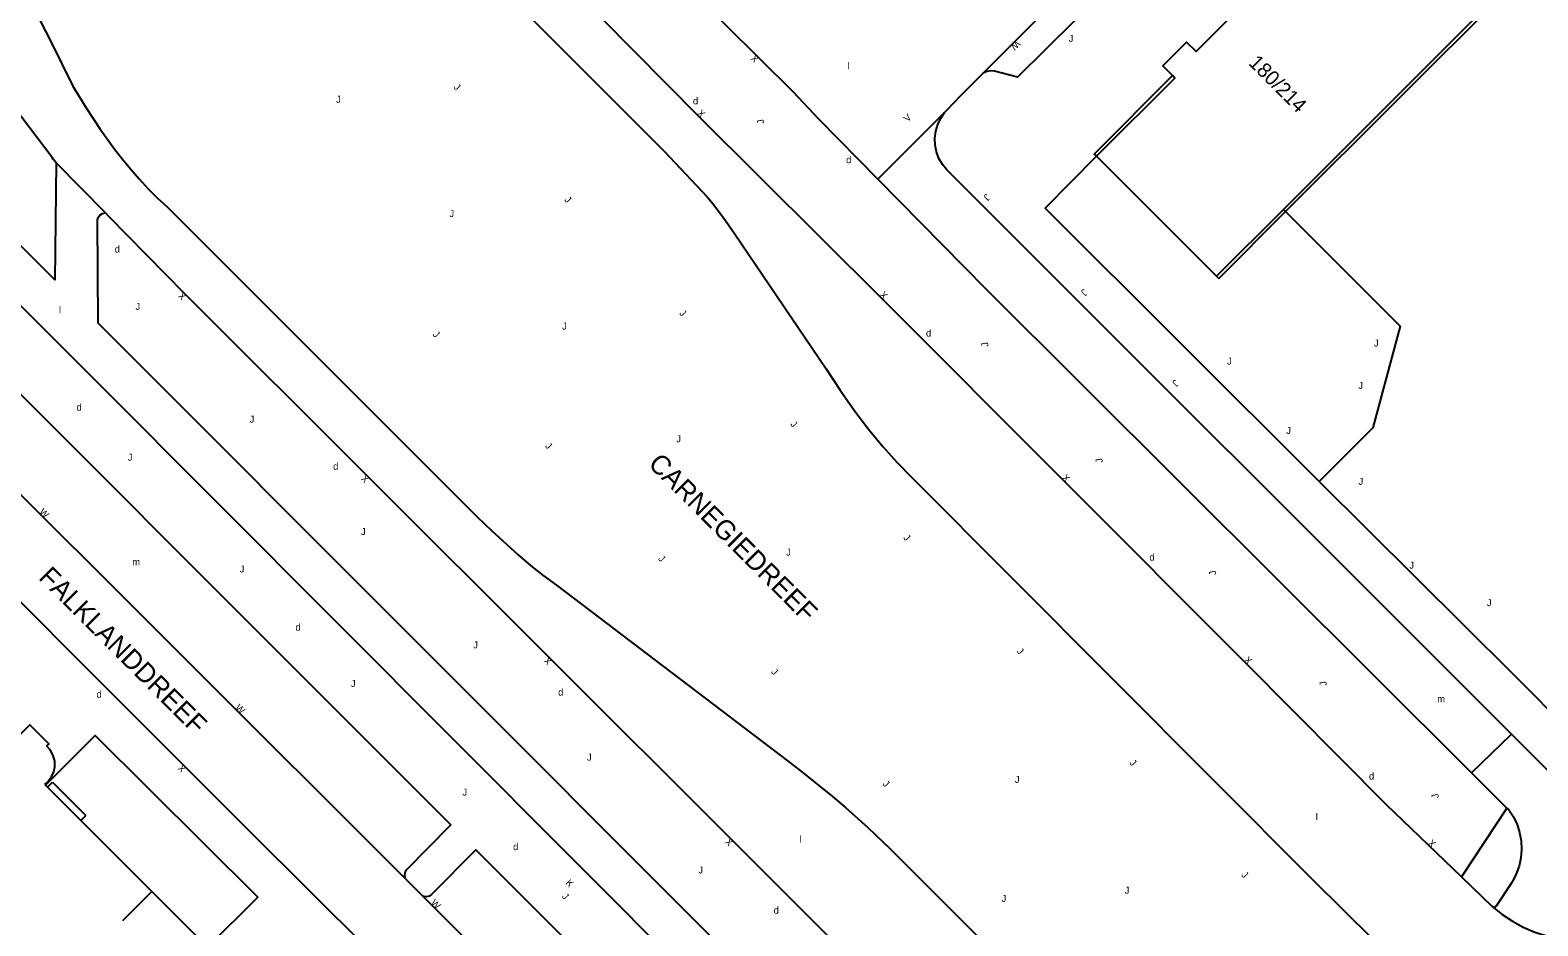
# Model space of a CAD drawing. Extents: x 134999 to 136502, y 457398 to 459002.
# Drawn here: x 135874 to 135982.5, y 458735.6 to 458800.1 of the extents above; entities that cross this region are included whole.
import ezdxf

# ---------------------------------------------------------------- set-up
doc = ezdxf.new("R2010")
doc.units = 0
for name, color, linetype in [('RI_DGTB_15', 7, 'Continuous'), ('RI_DGTB_19', 7, 'Continuous'), ('RI_DGTB_2', 7, 'Continuous'), ('RI_DGTB_29', 7, 'Continuous'), ('RI_DGTB_3', 7, 'Continuous'), ('RI_DGTB_30', 7, 'Continuous'), ('RI_DGTB_31', 7, 'Continuous'), ('RI_DGTB_35', 7, 'Continuous'), ('RI_DGTB_37', 7, 'Continuous'), ('RI_DGTB_43', 7, 'Continuous'), ('RI_DGTB_53', 7, 'Continuous'), ('RI_DGTB_54', 7, 'Continuous'), ('RI_DGTB_7', 7, 'Continuous')]:
    doc.layers.add(name, color=color, linetype=linetype)

msp = doc.modelspace()

# ---------------------------------------------------------------- linework, layer by layer
at = {"layer": 'RI_DGTB_15'}
msp.add_line((135882.73, 458738.108), (135880.609, 458735.987), dxfattribs=at)
at = {"layer": 'RI_DGTB_19'}
msp.add_line((135964.36, 458787.069), (135964.204, 458787.225), dxfattribs=at)
msp.add_lwpolyline([(135964.36, 458787.069), (135972.61, 458778.806), (135970.635, 458771.489), (135966.777, 458767.635)], dxfattribs=at)
at = {"layer": 'RI_DGTB_2'}
msp.add_lwpolyline([(135875.026, 458745.802), (135875.178, 458745.94), (135875.43, 458746.252), (135875.503, 458746.369), (135875.656, 458746.717), (135875.733, 458747.089), (135875.731, 458747.468), (135875.711, 458747.579), (135875.591, 458747.953), (135875.397, 458748.296), (135875.139, 458748.592)], dxfattribs=at)
at = {"layer": 'RI_DGTB_3'}
for p, q in [((135972.402, 458795.419), (135985.337, 458808.349)), ((135985.493, 458808.193), (135972.558, 458795.263)), ((135964.204, 458787.225), (135972.402, 458795.419)), ((135972.558, 458795.263), (135964.36, 458787.069)), ((135959.396, 458782.419), (135950.744, 458791.053)), ((135959.396, 458782.419), (135964.204, 458787.225)), ((135875.026, 458745.802), (135875.07, 458745.758)), ((135882.724, 458738.102), (135886.736, 458734.09))]:
    msp.add_line(p, q, dxfattribs=at)
for points in [[(135961.066, 458801.74), (135957.918, 458798.594), (135957.232, 458799.28), (135955.52, 458797.57), (135956.227, 458796.863)], [(135956.227, 458796.863), (135950.582, 458791.216), (135950.744, 458791.053)], [(135950.744, 458791.053), (135956.385, 458796.681), (135956.227, 458796.863)], [(135964.36, 458787.069), (135959.552, 458782.263), (135959.396, 458782.419)], [(135868.879, 458751.952), (135872.317, 458748.512), (135873.93, 458750.105), (135875.293, 458748.744), (135875.139, 458748.592)], [(135875.07, 458745.758), (135875.211, 458745.617)], [(135875.211, 458745.617), (135877.605, 458743.223)], [(135877.605, 458743.223), (135882.724, 458738.102)]]:
    msp.add_lwpolyline(points, dxfattribs=at)
at = {"layer": 'RI_DGTB_53'}
for p, q in [((135934.997, 458789.408), (135930.751, 458793.717)), ((135988.415, 458746.028), (135980.684, 458753.818)), ((135977.748, 458746.654), (135980.639, 458749.434)), ((135980.304, 458744.106), (135977.748, 458746.654)), ((135980.304, 458744.106), (135977.024, 458739.16)), ((135977.024, 458739.16), (135979.25, 458737.008))]:
    msp.add_line(p, q, dxfattribs=at)
for points in [[(135860.416, 458855.616), (135894.811, 458821.281), (135908.011, 458808.171), (135922.121, 458793.931), (135935.261, 458780.841), (135961.511, 458754.551), (135971.612, 458744.375), (135977.024, 458739.16)], [(135856.938, 458854.117), (135899.861, 458811.221), (135919.621, 458791.421), (135922.716, 458788.122), (135923.091, 458787.681), (135923.918, 458786.601), (135924.691, 458785.481), (135931.271, 458775.741), (135932.28, 458774.198), (135933.341, 458772.691), (135934.331, 458771.396), (135935.371, 458770.141), (135936.372, 458769.023), (135937.421, 458767.951), (135966.318, 458738.936), (135972.837, 458732.498)], [(135875.83, 458790.577), (135875.624, 458790.855), (135875.536, 458790.965), (135872.771, 458794.651), (135872.472, 458795.169), (135872.202, 458795.702), (135871.711, 458796.791), (135870.731, 458798.861), (135870.033, 458800.238), (135869.663, 458800.916), (135869.271, 458801.581), (135868.816, 458802.306), (135868.342, 458803.019), (135867.847, 458803.718), (135867.331, 458804.401), (135866.599, 458805.316), (135865.844, 458806.212), (135865.057, 458807.08), (135864.231, 458807.911), (135848.471, 458823.661), (135846.771, 458825.332), (135846.188, 458825.88)], [(135874.648, 458800.859), (135875.461, 458799.271), (135877.041, 458796.101), (135877.998, 458794.538), (135879.011, 458793.011), (135880.06, 458791.549), (135880.608, 458790.835), (135881.181, 458790.141), (135881.813, 458789.42), (135882.463, 458788.715), (135883.137, 458788.032), (135883.841, 458787.381), (135906.171, 458765.071), (135907.188, 458764.092), (135909.091, 458762.344), (135909.981, 458761.581), (135910.902, 458760.853), (135911.851, 458760.161), (135928.471, 458747.541), (135929.648, 458746.629), (135931.744, 458744.94), (135932.661, 458744.161), (135934.279, 458742.701), (135935.861, 458741.201), (135953.621, 458723.405)], [(135980.639, 458749.434), (135939.964, 458790.072), (135939.651, 458790.462), (135939.403, 458790.898), (135939.229, 458791.367), (135939.131, 458791.858), (135939.112, 458792.358), (135939.173, 458792.855), (135939.312, 458793.336), (135939.526, 458793.789), (135939.81, 458794.201), (135939.964, 458794.378)], [(135875.83, 458790.577), (135875.739, 458782.147), (135874.825, 458783.062)], [(135977.748, 458746.654), (135942.781, 458781.511), (135934.997, 458789.408)], [(135879.385, 458778.496), (135878.85, 458779.032), (135878.802, 458786.482), (135878.854, 458786.644), (135878.983, 458786.816), (135879.165, 458786.929), (135879.376, 458786.969)], [(135879.376, 458786.969), (135879.604, 458786.731), (135885.071, 458781.171), (135924.461, 458741.851), (135949.505, 458716.825), (135957.325, 458708.913)], [(135980.639, 458749.434), (135984.738, 458745.338), (135984.87, 458745.214), (135985.3, 458744.883), (135985.774, 458744.618), (135986.282, 458744.426), (135986.813, 458744.31), (135987.355, 458744.273), (135987.896, 458744.317), (135988.425, 458744.439), (135988.931, 458744.637), (135989.402, 458744.908)], [(135980.304, 458744.106), (135980.439, 458743.981), (135980.77, 458743.47), (135981.031, 458742.921), (135981.218, 458742.342), (135981.328, 458741.743), (135981.358, 458741.135), (135981.308, 458740.529), (135981.18, 458739.934), (135980.974, 458739.361), (135980.695, 458738.82), (135980.652, 458738.75), (135979.527, 458737.032), (135979.408, 458736.974), (135979.277, 458736.993), (135979.25, 458737.008)], [(135979.25, 458737.008), (135979.949, 458736.45), (135980.694, 458735.956), (135981.481, 458735.531), (135982.303, 458735.178), (135983.149, 458734.901)]]:
    msp.add_lwpolyline(points, dxfattribs=at)
at = {"layer": 'RI_DGTB_54'}
for p, q in [((135942.459, 458796.922), (135951.032, 458805.518)), ((135939.964, 458794.378), (135934.997, 458789.408)), ((135879.376, 458786.969), (135875.83, 458790.577)), ((135966.777, 458767.635), (135980.684, 458753.818)), ((135900.986, 458739.004), (135902.237, 458737.759))]:
    msp.add_line(p, q, dxfattribs=at)
for points in [[(135930.751, 458793.717), (135928.899, 458795.707), (135924.064, 458800.506), (135891.103, 458833.435), (135867.695, 458856.88)], [(135874.825, 458783.062), (135870.914, 458786.979), (135845.806, 458811.996), (135831.56, 458826.298)], [(135938.331, 458715.33), (135921.645, 458731.787), (135878.785, 458774.776), (135841.11, 458812.439), (135829.693, 458823.949)], [(135911.012, 458721.301), (135889.825, 458742.367), (135880.417, 458751.795), (135870.622, 458761.572), (135842.406, 458790.011), (135818.224, 458814.015)], [(135951.032, 458805.518), (135950.875, 458805.288), (135950.79, 458805.024), (135950.784, 458804.746), (135950.801, 458804.646), (135951.24, 458802.904), (135945.063, 458796.762), (135943.408, 458797.191), (135943.126, 458797.217), (135942.847, 458797.164), (135942.594, 458797.035), (135942.459, 458796.922)], [(135939.964, 458794.378), (135940.968, 458795.433), (135942.459, 458796.922)], [(135900.986, 458739.004), (135900.933, 458739.228), (135900.96, 458739.457), (135901.065, 458739.666), (135904.246, 458742.892), (135859.954, 458787.188), (135853.516, 458793.667), (135850.248, 458790.461), (135850.072, 458790.359), (135849.87, 458790.332), (135849.673, 458790.384), (135849.563, 458790.456)], [(135966.777, 458767.635), (135947.058, 458787.328), (135950.744, 458791.053)], [(135900.986, 458739.004), (135869.217, 458770.739), (135849.563, 458790.456)], [(135940.554, 458717.531), (135923.859, 458733.961), (135879.385, 458778.496)], [(135886.736, 458734.09), (135890.346, 458737.683), (135878.647, 458749.324), (135875.07, 458745.758)], [(135930.66, 458709.432), (135930.505, 458709.692), (135930.423, 458709.983), (135930.42, 458710.286), (135930.496, 458710.579), (135930.626, 458710.814), (135933.472, 458713.664), (135918.487, 458728.675), (135906.049, 458741.102), (135902.85, 458737.888), (135902.698, 458737.762), (135902.508, 458737.705), (135902.312, 458737.728), (135902.237, 458737.759)], [(135930.66, 458709.432), (135916.395, 458723.565), (135902.237, 458737.759)]]:
    msp.add_lwpolyline(points, dxfattribs=at)
at = {"layer": 'RI_DGTB_7'}
for p, q in [((135875.211, 458745.617), (135875.565, 458745.971)), ((135875.565, 458745.971), (135877.959, 458743.577)), ((135877.605, 458743.223), (135877.959, 458743.577))]:
    msp.add_line(p, q, dxfattribs=at)

# ---------------------------------------------------------------- texts
at = {"layer": 'RI_DGTB_29'}
for p in [(135921.691, 458794.792), (135880.051, 458784.122), (135938.471, 458778.072), (135895.781, 458768.472), (135954.561, 458761.932), (135911.981, 458752.202), (135970.371, 458746.162), (135927.501, 458736.502)]:
    msp.add_text('d', height=0.5, rotation=359.99973, dxfattribs=at).set_placement(p)
for p in [(135932.721, 458790.557), (135877.296, 458772.732), (135893.066, 458756.885), (135878.738, 458752.055), (135908.739, 458741.08)]:
    msp.add_text('d', height=0.5, dxfattribs=at).set_placement(p)
at = {"layer": 'RI_DGTB_30'}
for s, height, rotation, p in [('W', 0.5, 225.19336, (135944.966, 458799.44)), ('X', 0.5, 135.22714, (135926.479, 458798.109)), ('X', 0.5, 314.89111, (135921.945, 458794.109)), ('V', 0.5, 45.16432, (135937.153, 458793.49)), ('X', 0.5, 134.78869, (135885.248, 458780.993)), ('X', 0.5, 315.03113, (135935.086, 458781.019)), ('X', 0.499, 135.06433, (135898.427, 458767.845)), ('X', 0.5, 314.95434, (135948.226, 458767.86)), ('W', 0.5, 313.65567, (135874.575, 458765.405)), ('X', 0.5, 135.04263, (135911.577, 458754.725)), ('X', 0.5, 315.02942, (135961.336, 458754.729)), ('W', 0.5, 313.65567, (135888.681, 458751.3)), ('X', 0.5, 133.43316, (135885.225, 458746.969)), ('X', 0.5, 134.97961, (135924.638, 458741.675)), ('X', 0.499, 316.71282, (135974.562, 458741.531)), ('K', 0.5, 313.65567, (135912.477, 458738.682)), ('W', 0.5, 314.92715, (135902.761, 458737.23))]:
    msp.add_text(s, height=height, rotation=rotation, dxfattribs=at).set_placement(p)
at = {"layer": 'RI_DGTB_31'}
for p in [(135948.748, 458799.289), (135881.547, 458779.995), (135970.728, 458777.351), (135960.151, 458776.056), (135969.604, 458774.307), (135889.763, 458771.863), (135964.415, 458771.061), (135969.618, 458767.391), (135897.787, 458763.771), (135973.28, 458761.35), (135905.865, 458755.61), (135914.061, 458747.529), (135922.08, 458739.398)]:
    msp.add_text('J', height=0.5, dxfattribs=at).set_placement(p)
for rotation, p in [(313.82965, (135904.415, 458795.996)), (359.99973, (135895.991, 458794.912)), (100.04938, (135926.832, 458793.428)), (313.82965, (135912.392, 458787.888)), (224.89548, (135942.803, 458788.385)), (359.99973, (135904.151, 458786.672)), (224.89548, (135949.807, 458781.532)), (313.82965, (135920.67, 458779.716)), (359.99973, (135912.271, 458778.572)), (313.82965, (135902.917, 458778.186)), (100.04938, (135942.983, 458777.373)), (224.89548, (135956.387, 458775)), (313.82965, (135928.668, 458771.724)), (313.82965, (135911.006, 458770.153)), (359.99973, (135920.491, 458770.452)), (359.99963, (135880.99, 458769.13)), (100.04938, (135951.21, 458769.008)), (313.82965, (135936.806, 458763.546)), (359.99973, (135928.401, 458762.292)), (359.99963, (135889.05, 458761.08)), (313.82965, (135919.148, 458762.032)), (100.04938, (135959.383, 458760.92)), (359.99973, (135978.861, 458758.652)), (313.82965, (135944.97, 458755.369)), (313.82965, (135927.279, 458753.88)), (359.99963, (135897.06, 458752.83)), (100.04938, (135967.343, 458752.952)), (313.82965, (135953.091, 458747.325)), (359.99973, (135944.871, 458745.922)), (359.99963, (135905.09, 458745.01)), (313.82965, (135935.306, 458745.813)), (100.04938, (135975.409, 458744.848)), (313.82965, (135961.136, 458739.258)), (313.65567, (135912.215, 458737.717)), (359.99973, (135943.911, 458737.352)), (359.99973, (135952.781, 458737.942))]:
    msp.add_text('J', height=0.5, rotation=rotation, dxfattribs=at).set_placement(p)
at = {"layer": 'RI_DGTB_35'}
msp.add_text('180/214', height=1.054, rotation=314.9612, dxfattribs=at).set_placement((135961.641, 458797.716))
at = {"layer": 'RI_DGTB_37'}
for s, rotation, p in [('CARNEGIEDREEF', 314.89265, (135918.394, 458768.816)), ('FALKLANDDREEF', 315, (135874.495, 458760.642))]:
    msp.add_text(s, height=1.4, rotation=rotation, dxfattribs=at).set_placement(p)
at = {"layer": 'RI_DGTB_43'}
for s, p in [('l', (135932.803, 458797.318)), ('l', (135876.039, 458779.754)), ('m', (135881.316, 458761.592)), ('m', (135975.287, 458751.717)), ('l', (135966.543, 458743.238)), ('l', (135929.366, 458741.61))]:
    msp.add_text(s, height=0.5, dxfattribs=at).set_placement(p)

doc.saveas('drawing.dxf')
